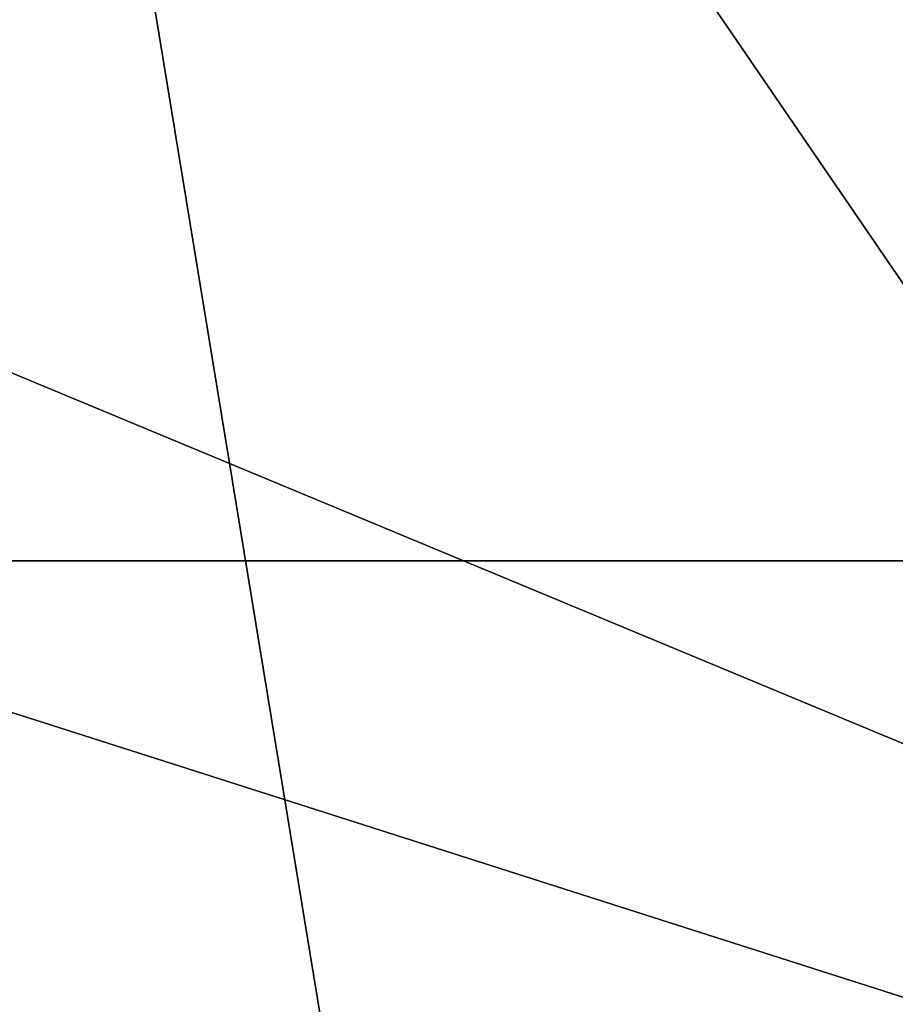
# Model space of a CAD drawing. Extents: x -200 to 200, y -434 to 356.
# Tile 514 of 656: x 5.012 to 5.591, y -240.293 to -239.642. Entities that reach past the tile are written whole.
import ezdxf

# ---------------------------------------------------------------- set-up
doc = ezdxf.new("R2010")
doc.units = 0
doc.header["$LTSCALE"] = 52.148148
for name, color, linetype in [('1693', 7, 'CONTINUOUS'), ('1694', 7, 'CONTINUOUS'), ('1696', 7, 'CONTINUOUS'), ('1714', 7, 'CONTINUOUS'), ('2569', 7, 'CONTINUOUS'), ('2578', 7, 'CONTINUOUS'), ('732', 7, 'CONTINUOUS'), ('733', 7, 'CONTINUOUS')]:
    doc.layers.add(name, color=color, linetype=linetype)

msp = doc.modelspace()

# ---------------------------------------------------------------- linework, layer by layer
at = {"layer": '1693', "color": 7, "linetype": 'CONTINUOUS'}
for points in [[(4.98454, -238.9234, 68.65), (0, -239.14168, 68.65), (5.29562, -240.8172, 68.65), (4.98454, -238.9234, 68.65)], [(7.86264, -243.13076, 68.65), (4.98454, -238.9234, 68.65), (5.29562, -240.8172, 68.65), (7.86264, -243.13076, 68.65)], [(10.19711, -243.89206, 68.65), (4.98454, -238.9234, 68.65), (7.86264, -243.13076, 68.65), (10.19711, -243.89206, 68.65)]]:
    msp.add_3dface(points, dxfattribs=at)
at = {"layer": '1694', "color": 7, "linetype": 'CONTINUOUS'}
msp.add_3dface([(-6.76847, -241.28696, 15.65), (0, -238.5, 15.65), (6.50569, -241.06024, 15.65), (-6.76847, -241.28696, 15.65)], dxfattribs=at)
at = {"layer": '1696', "color": 7, "linetype": 'CONTINUOUS'}
for points in [[(5.03174, -238.83603, 68.55), (10.27801, -243.83431, 68.55), (5.14908, -238.90126, 51.65), (5.03174, -238.83603, 68.55)], [(5.14908, -238.90126, 51.65), (10.27801, -243.83431, 68.55), (5.14908, -238.90126, 30.15), (5.14908, -238.90126, 51.65)], [(5.14908, -238.90126, 30.15), (10.27801, -243.83431, 68.55), (6.29935, -239.63491, 16.65), (5.14908, -238.90126, 30.15)]]:
    msp.add_3dface(points, dxfattribs=at)
at = {"layer": '1714', "color": 7, "linetype": 'CONTINUOUS'}
for points in [[(7.33344, -240.84355, 15.94289), (0, -238.5, 15.65), (0, -237.79289, 15.94289), (7.33344, -240.84355, 15.94289)], [(6.29935, -239.63491, 16.65), (7.33344, -240.84355, 15.94289), (0, -237.79289, 15.94289), (6.29935, -239.63491, 16.65)], [(6.50569, -241.06024, 15.65), (0, -238.5, 15.65), (7.33344, -240.84355, 15.94289), (6.50569, -241.06024, 15.65)]]:
    msp.add_3dface(points, dxfattribs=at)
at = {"layer": '2569', "color": 7, "linetype": 'CONTINUOUS'}
for points in [[(4.98454, -238.9234, 68.65), (10.27801, -243.83431, 68.55), (5.03174, -238.83603, 68.55), (4.98454, -238.9234, 68.65)], [(4.98454, -238.9234, 68.65), (10.19711, -243.89206, 68.65), (10.27801, -243.83431, 68.55), (4.98454, -238.9234, 68.65)]]:
    msp.add_3dface(points, dxfattribs=at)
at = {"layer": '2578', "color": 7, "linetype": 'CONTINUOUS'}
msp.add_3dface([(5.29562, -240.8172, 68.65), (0, -239.14168, 68.65), (4.51458, -243.27534, 68.55), (5.29562, -240.8172, 68.65)], dxfattribs=at)
at = {"layer": '732', "color": 7, "linetype": 'CONTINUOUS'}
for points in [[(160, -235.22728, 9.91066), (-160, -235.22728, 9.91066), (-160, -240, 11), (160, -235.22728, 9.91066)], [(160, -240, 11), (160, -235.22728, 9.91066), (-160, -240, 11), (160, -240, 11)], [(160, -240, -11), (-160, -240, -11), (-160, -235.22728, -9.91066), (160, -240, -11)], [(160, -235.22728, -9.91066), (160, -240, -11), (-160, -235.22728, -9.91066), (160, -235.22728, -9.91066)]]:
    msp.add_3dface(points, dxfattribs=at)
at = {"layer": '733', "color": 7, "linetype": 'CONTINUOUS'}
for points in [[(160, -240, 11), (-160, -240, 11), (-160, -244.77272, 9.91066), (160, -240, 11)], [(160, -240, -11), (160, -244.77272, -9.91066), (-160, -240, -11), (160, -240, -11)], [(-160, -240, -11), (160, -244.77272, -9.91066), (-160, -244.77272, -9.91066), (-160, -240, -11)], [(160, -244.77272, 9.91066), (160, -240, 11), (-160, -244.77272, 9.91066), (160, -244.77272, 9.91066)]]:
    msp.add_3dface(points, dxfattribs=at)

doc.saveas('drawing.dxf')
